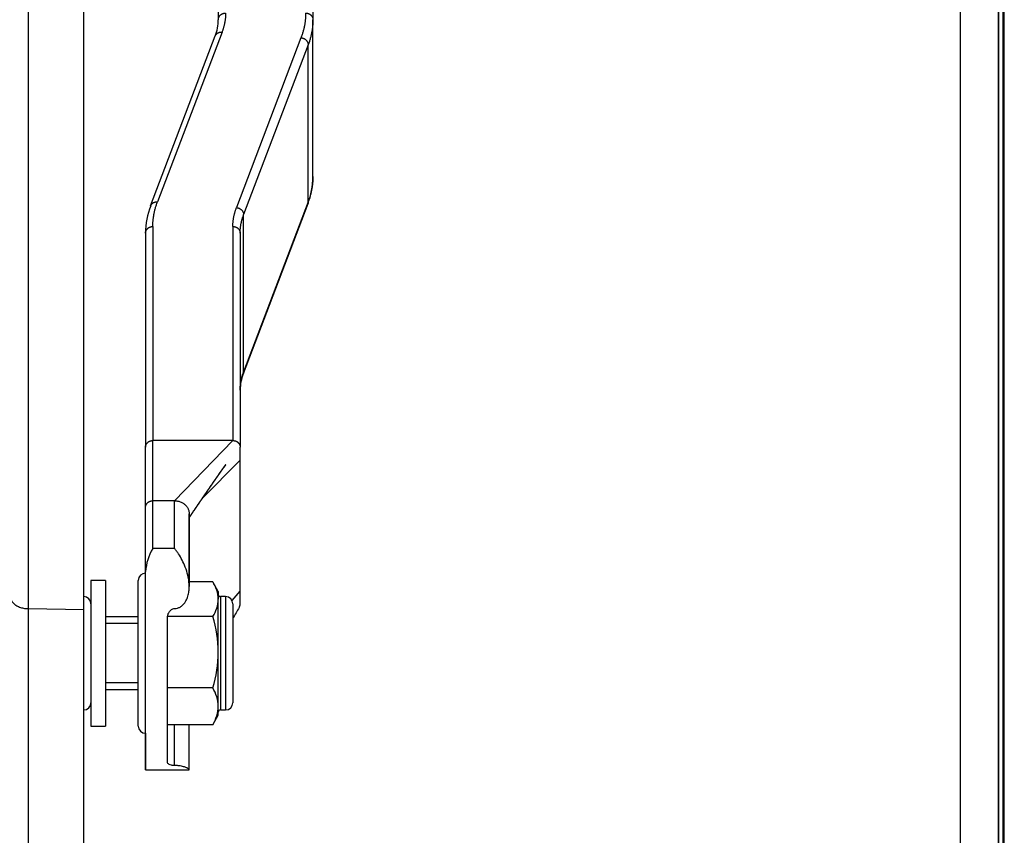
# Model space of a CAD drawing. Header units: inches. Extents: x 0 to 77643, y -44170 to 0.
# Tile 350 of 546: x 76164 to 76178, y -39584 to -39573. Entities that reach past the tile are written whole.
import ezdxf

# ---------------------------------------------------------------- set-up
doc = ezdxf.new("R2010")
doc.units = ezdxf.units.IN
doc.header["$MEASUREMENT"] = 0
doc.layers.get('0').update_dxf_attribs({"lineweight": 0})
doc.layers.add('FAKRO LOFT LADDERS', color=7, linetype='Continuous')

# ---------------------------------------------------------------- blocks, each defined once
blk = doc.blocks.new('A$C6AF374F8')
at = {"layer": 'FAKRO LOFT LADDERS', "color": 7, "linetype": 'Continuous'}
for p, q in [((706.7, 1575.97), (706.7, 2753.36)), ((706.7, 2753.36), (706.7, 1575.97)), ((707.35, 1575.32), (707.35, 2754.01)), ((707.5, 1575.17), (707.5, 2754.17)), ((701.5, 1581.17), (701.5, 2748.17)), ((612.5, 2110.35), (612.5, 2004.57)), ((612.5, 2109.36), (612.5, 2004.57)), ((599.5, 2103.5), (599.5, 2004.57)), ((573.41, 1923.64), (573.41, 2072.31)), ((581, 1923.49), (581, 2072.42)), ((612.5, 1983), (612.5, 2004.57)), ((600.01, 2002.87), (591.14, 1979.54)), ((590.2, 1979), (599.08, 2002.33)), ((610.86, 2002.08), (601.99, 1978.75)), ((611.85, 2001.11), (602.98, 1977.78)), ((611.85, 1979.54), (611.85, 2001.11)), ((611.85, 1979.54), (602.98, 1956.2)), ((611.8, 1979.25), (602.92, 1955.92)), ((602.98, 1956.2), (602.98, 1977.78)), ((590.5, 1976.15), (590.5, 1946.74)), ((590.5, 1976.15), (590.5, 1946.74)), ((601.5, 1976.15), (601.5, 1946.74)), ((601.5, 1976.15), (601.5, 1946.74)), ((589.5, 1975.25), (589.5, 1945.84)), ((589.5, 1975.25), (589.5, 1945.84)), ((589.5, 1975.25), (589.5, 1945.84)), ((602.5, 1975.25), (602.5, 1945.84)), ((602.5, 1975.25), (602.5, 1945.84)), ((589.5, 1937.65), (589.5, 1945.84)), ((601.5, 1946.74), (590.5, 1946.74)), ((590.5, 1938.47), (590.5, 1946.74)), ((593.5, 1938.47), (601.5, 1946.74)), ((602.5, 1944.04), (602.5, 1945.84)), ((597.3, 1938.8), (602.5, 1944.04)), ((597.3, 1938.8), (602.5, 1944.04)), ((602.5, 1926.06), (602.5, 1944.04)), ((589.5, 1928.74), (589.5, 1937.65)), ((593.5, 1938.47), (590.5, 1938.47)), ((590.5, 1931.9), (590.5, 1938.47)), ((593.5, 1931.9), (593.5, 1938.47)), ((595.5, 1926.7), (595.5, 1936.68)), ((595.5, 1936.68), (595.5, 1926.7)), ((593.5, 1931.9), (590.5, 1931.9)), ((589.5, 1901.52), (589.5, 1928.74)), ((582, 1927.52), (582, 1907.52)), ((584, 1927.52), (582, 1927.52)), ((584, 1927.52), (584, 1907.52)), ((588.5, 1907.52), (588.5, 1927.52)), ((598.74, 1927.33), (595.5, 1927.33)), ((599.5, 1926.02), (598.79, 1927.24)), ((599.5, 1926.02), (599.5, 1924.95)), ((599.8, 1925.3), (599.8, 1909.73)), ((600.5, 1925.3), (599.8, 1925.3)), ((600.5, 1925.3), (600.5, 1909.73)), ((601.39, 1924.75), (602.5, 1926.06)), ((602.5, 1924.27), (602.5, 1926.06)), ((599.5, 1917.66), (599.5, 1924.95)), ((601.5, 1924.3), (601.5, 1910.73)), ((581, 1923.49), (573.41, 1923.64)), ((573.41, 1882.01), (573.41, 1923.64)), ((581, 1881.85), (581, 1923.49)), ((598.74, 1922.57), (592.52, 1922.57)), ((588.5, 1922.52), (584, 1922.52)), ((588.5, 1921.6), (584, 1921.6)), ((592.5, 1902.54), (592.5, 1922.31)), ((599.5, 1910.23), (599.5, 1917.66)), ((588.5, 1913.44), (584, 1913.44)), ((584, 1912.52), (588.5, 1912.52)), ((598.74, 1912.75), (592.5, 1912.75)), ((598.79, 1907.79), (599.5, 1909.02)), ((599.5, 1909.02), (599.5, 1910.23)), ((599.8, 1909.73), (600.5, 1909.73)), ((598.74, 1907.7), (592.5, 1907.7)), ((593.5, 1902.09), (593.5, 1907.7)), ((595.5, 1901.54), (595.5, 1907.7)), ((582, 1907.52), (584, 1907.52)), ((589.5, 1906.52), (589.5, 1901.59)), ((589.5, 1901.52), (595.46, 1901.52))]:
    blk.add_line(p, q, dxfattribs=at)
for centre, radius, start, end in [((593.24, 2004.59), 6.26, 338.7797, 359.7479), ((602.02, 1983.03), 10.48, 338.8638, 359.8073), ((599.98, 1975.22), 10.48, 158.8638, 179.8073), ((608.76, 1953.65), 6.26, 158.7797, 179.7479), ((596.63, 1928.22), 7.15, 149.0509, 175.8528), ((589.5, 1927.52), 1, 90, 180), ((594.84, 1924.78), 4.66, 2.1192, 33.2419), ((581, 1924.3), 1, 0, 90), ((599.8, 1925.6), 0.3, 180, 270), ((600.5, 1924.3), 1, 0, 90), ((594.95, 1925.09), 4.55, 326.3891, 358.2498), ((582.23, 1917.5), 17.27, 0.5301, 17.0603), ((815.48, 1800.32), 246.31, 149.9061, 150.3139), ((581.76, 1917.89), 17.74, 343.1618, 359.2478), ((594.35, 1910.06), 5.15, 1.901, 31.5661), ((581, 1910.73), 1, 270, 0), ((600.5, 1910.73), 1, 270, 0), ((594.46, 1910.37), 5.04, 328.1011, 358.4318), ((599.8, 1909.43), 0.3, 90, 180), ((594.84, 1910.26), 4.66, 326.7581, 328.0684), ((589.5, 1907.52), 1, 180, 270)]:
    blk.add_arc(centre, radius, start, end, dxfattribs=at)
for points, weights in [([(599.5, 2004.57), (599.5, 2005.47), (600.5, 2005.47)], [1, 0.707106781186, 1]), ([(600.5, 2005.47), (600.5, 2004.16), (600.01, 2002.87)], [1, 0.996592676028, 1]), ([(611.5, 2005.47), (611.5, 2003.76), (610.86, 2002.08)], [1, 0.996592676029, 1]), ([(611.5, 2005.47), (612.5, 2005.47), (612.5, 2004.57)], [1, 0.707106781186, 1]), ([(612.5, 2004.57), (612.5, 2002.83), (611.85, 2001.11)], [1, 0.99659267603, 1]), ([(599.08, 2002.33), (599.3, 2002.92), (600.01, 2002.87)], [1, 0.812222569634, 1]), ([(610.86, 2002.08), (611.85, 2002.01), (611.85, 2001.11)], [1, 0.707106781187, 1]), ([(612.5, 1983), (612.5, 1981.25), (611.85, 1979.54)], [1, 0.99659267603, 1]), ([(590.2, 1979), (590.43, 1979.59), (591.14, 1979.54)], [1, 0.812222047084, 1]), ([(590.5, 1976.15), (590.5, 1977.86), (591.14, 1979.54)], [1, 0.99659267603, 1]), ([(611.85, 1979.54), (611.85, 1979.39), (611.8, 1979.25)], [1, 0.986817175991, 1]), ([(601.5, 1976.15), (601.5, 1977.46), (601.99, 1978.75)], [1, 0.996592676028, 1]), ([(601.99, 1978.75), (602.98, 1978.67), (602.98, 1977.78)], [1, 0.707106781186, 1]), ([(602.5, 1975.25), (602.5, 1976.52), (602.98, 1977.78)], [1, 0.99659267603, 1]), ([(589.5, 1975.25), (589.5, 1976.15), (590.5, 1976.15)], [1, 0.707106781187, 1]), ([(601.5, 1976.15), (602.5, 1976.15), (602.5, 1975.25)], [1, 0.707106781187, 1]), ([(602.5, 1953.68), (602.5, 1954.95), (602.98, 1956.2)], [1, 0.996592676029, 1]), ([(602.98, 1956.2), (602.98, 1956.06), (602.92, 1955.92)], [1, 0.98681923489, 1]), ([(589.5, 1945.84), (589.5, 1946.74), (590.5, 1946.74)], [1, 0.707106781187, 1]), ([(601.5, 1946.74), (602.5, 1946.74), (602.5, 1945.84)], [1, 0.707106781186, 1]), ([(589.5, 1937.65), (589.58, 1938.47), (590.5, 1938.47)], [1, 0.737493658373, 1]), ([(593.5, 1938.47), (595.5, 1938.47), (595.5, 1936.68)], [1, 0.707106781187, 1]), ([(571, 1925.14), (571, 1923.69), (573.41, 1923.64)], [1, 0.719339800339, 1]), ([(602.37, 1923.83), (602.5, 1924.03), (602.5, 1924.27)], [1, 0.967343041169, 1])]:
    blk.add_rational_spline(points, weights, degree=2, dxfattribs=at)
for points, knots in [([(595.5, 1936.17), (595.5, 1936.17), (595.51, 1936.19), (595.54, 1936.22), (595.57, 1936.27), (595.61, 1936.32), (595.65, 1936.39), (595.7, 1936.46), (595.74, 1936.52), (595.77, 1936.56), (595.8, 1936.61), (595.85, 1936.68), (595.89, 1936.75), (595.93, 1936.8), (595.96, 1936.85), (596, 1936.9), (596.05, 1936.98), (596.09, 1937.04), (596.12, 1937.08), (596.16, 1937.14), (596.2, 1937.2), (596.25, 1937.27), (596.28, 1937.31), (596.31, 1937.36), (596.36, 1937.43), (596.4, 1937.5), (596.44, 1937.54), (596.47, 1937.6), (596.52, 1937.67), (596.57, 1937.74), (596.62, 1937.81), (596.65, 1937.86), (596.69, 1937.92), (596.72, 1937.97), (596.77, 1938.03), (596.81, 1938.09), (596.85, 1938.15), (596.89, 1938.2), (596.92, 1938.25), (596.96, 1938.3), (596.98, 1938.34), (597.01, 1938.38), (597.04, 1938.43), (597.07, 1938.47), (597.09, 1938.5), (597.11, 1938.53), (597.15, 1938.59), (597.19, 1938.65), (597.23, 1938.71), (597.27, 1938.76), (597.31, 1938.82), (597.35, 1938.88), (597.38, 1938.93), (597.41, 1938.97), (597.43, 1939), (597.46, 1939.04), (597.49, 1939.08), (597.51, 1939.12), (597.54, 1939.16), (597.57, 1939.2), (597.59, 1939.23), (597.61, 1939.26), (597.63, 1939.3), (597.66, 1939.34), (597.69, 1939.38), (597.72, 1939.43), (597.75, 1939.47), (597.78, 1939.51), (597.8, 1939.54), (597.83, 1939.58), (597.86, 1939.63), (597.89, 1939.67), (597.92, 1939.71), (597.94, 1939.75), (597.97, 1939.79), (598, 1939.83), (598.04, 1939.89), (598.07, 1939.94), (598.09, 1939.97), (598.12, 1940.01), (598.16, 1940.06), (598.2, 1940.12), (598.24, 1940.18), (598.29, 1940.25), (598.33, 1940.31), (598.36, 1940.36), (598.39, 1940.4), (598.42, 1940.45), (598.46, 1940.5), (598.49, 1940.54), (598.5, 1940.57), (598.52, 1940.59), (598.55, 1940.63), (598.57, 1940.67), (598.6, 1940.7), (598.63, 1940.75), (598.67, 1940.8), (598.71, 1940.86), (598.74, 1940.91), (598.77, 1940.96), (598.8, 1941), (598.83, 1941.04), (598.86, 1941.09), (598.9, 1941.14), (598.93, 1941.19), (598.97, 1941.24), (598.99, 1941.28), (599.02, 1941.31), (599.04, 1941.35), (599.07, 1941.39), (599.1, 1941.43), (599.13, 1941.47), (599.15, 1941.5), (599.17, 1941.53), (599.19, 1941.56), (599.22, 1941.6), (599.25, 1941.65), (599.28, 1941.69), (599.31, 1941.73), (599.33, 1941.77), (599.35, 1941.8), (599.38, 1941.83), (599.41, 1941.87), (599.44, 1941.92), (599.48, 1941.98), (599.54, 1942.06), (599.59, 1942.13), (599.63, 1942.19), (599.66, 1942.23), (599.69, 1942.27), (599.71, 1942.3), (599.73, 1942.34), (599.75, 1942.36), (599.77, 1942.4), (599.8, 1942.43), (599.83, 1942.47), (599.85, 1942.51), (599.87, 1942.54), (599.9, 1942.58), (599.93, 1942.61), (599.95, 1942.65), (599.98, 1942.68), (600, 1942.72), (600.03, 1942.76), (600.06, 1942.79), (600.08, 1942.83), (600.11, 1942.87), (600.14, 1942.91), (600.16, 1942.94), (600.19, 1942.99), (600.23, 1943.03), (600.26, 1943.07), (600.28, 1943.11), (600.3, 1943.14), (600.32, 1943.16), (600.34, 1943.19), (600.35, 1943.21), (600.38, 1943.24), (600.41, 1943.28), (600.44, 1943.32), (600.46, 1943.34), (600.47, 1943.36), (600.48, 1943.38), (600.49, 1943.39), (600.5, 1943.4), (600.5, 1943.41), (600.5, 1943.41), (600.51, 1943.41), (600.51, 1943.41)], [0.0266345, 0.0266345, 0.0266345, 0.0266345, 0.0266804, 0.0305322, 0.0325977, 0.0354288, 0.0404696, 0.0449676, 0.0490377, 0.0509497, 0.0530949, 0.0581588, 0.0626932, 0.0659886, 0.0679343, 0.0715526, 0.0764587, 0.0813944, 0.0828888, 0.0852136, 0.0909252, 0.0948887, 0.0971976, 0.0994542, 0.1047379, 0.1100398, 0.111287, 0.1133831, 0.1200143, 0.1249109, 0.1270329, 0.1315285, 0.1352912, 0.1375518, 0.1403745, 0.1464251, 0.1495424, 0.1511595, 0.1562849, 0.1591896, 0.1605246, 0.1627139, 0.1668421, 0.1694398, 0.1706077, 0.1721125, 0.1755564, 0.1806071, 0.1833052, 0.1870055, 0.1907944, 0.1940312, 0.1984889, 0.2002467, 0.2010924, 0.2036828, 0.2077964, 0.2092442, 0.2111088, 0.214481, 0.2166051, 0.2177628, 0.2196736, 0.2234794, 0.2260771, 0.2273947, 0.2315251, 0.2337692, 0.2350767, 0.2380418, 0.2412134, 0.2431573, 0.2463595, 0.2488148, 0.2501006, 0.2532095, 0.2574407, 0.2603544, 0.2622358, 0.2635881, 0.2673331, 0.2720162, 0.2751098, 0.2790365, 0.2846013, 0.2864349, 0.287834, 0.2919156, 0.295869, 0.2980736, 0.2989724, 0.3008139, 0.3031252, 0.3057588, 0.3079148, 0.3090943, 0.3147666, 0.3177886, 0.3200601, 0.3247194, 0.3262749, 0.3284826, 0.3321286, 0.3351619, 0.3379922, 0.3417465, 0.343726, 0.3455772, 0.3488758, 0.3505935, 0.3524319, 0.3567996, 0.3579087, 0.3592306, 0.3611549, 0.3640351, 0.3676664, 0.3702838, 0.3721969, 0.3750374, 0.3763658, 0.3780034, 0.3815109, 0.3840644, 0.3876423, 0.3928302, 0.3985227, 0.4020757, 0.4045958, 0.4062932, 0.4092312, 0.4107523, 0.4128899, 0.4144747, 0.4173214, 0.4199999, 0.4219124, 0.4239264, 0.4266139, 0.4292934, 0.4310525, 0.4338534, 0.4361585, 0.4384739, 0.4408491, 0.4436496, 0.446034, 0.4482318, 0.4511389, 0.4538937, 0.457344, 0.4603399, 0.4620503, 0.4647867, 0.4666939, 0.4679042, 0.4696335, 0.4714796, 0.4755192, 0.4786445, 0.4807332, 0.4822293, 0.4833897, 0.4848785, 0.485999, 0.4872212, 0.4886678, 0.4888, 0.4888, 0.4888, 0.4888]), ([(600.51, 1943.41), (600.51, 1943.41), (600.5, 1943.4), (600.5, 1943.4), (600.49, 1943.38), (600.47, 1943.37), (600.45, 1943.34), (600.43, 1943.31), (600.41, 1943.28), (600.39, 1943.26), (600.37, 1943.23), (600.35, 1943.2), (600.33, 1943.18), (600.31, 1943.15), (600.29, 1943.11), (600.26, 1943.08), (600.23, 1943.04), (600.2, 1942.99), (600.16, 1942.94), (600.12, 1942.89), (600.1, 1942.85), (600.07, 1942.82), (600.05, 1942.78), (600.02, 1942.74), (599.99, 1942.7), (599.97, 1942.67), (599.94, 1942.63), (599.91, 1942.59), (599.88, 1942.54), (599.85, 1942.51), (599.83, 1942.48), (599.8, 1942.44), (599.77, 1942.4), (599.74, 1942.35), (599.72, 1942.32), (599.7, 1942.29), (599.68, 1942.26), (599.65, 1942.22), (599.62, 1942.17), (599.57, 1942.1), (599.5, 1942.01), (599.44, 1941.92), (599.39, 1941.85), (599.37, 1941.81), (599.34, 1941.78), (599.32, 1941.75), (599.3, 1941.72), (599.27, 1941.68), (599.24, 1941.63), (599.21, 1941.58), (599.18, 1941.54), (599.16, 1941.51), (599.14, 1941.49), (599.12, 1941.46), (599.09, 1941.42), (599.07, 1941.39), (599.05, 1941.36), (599.03, 1941.32), (599, 1941.29), (598.98, 1941.25), (598.95, 1941.21), (598.91, 1941.16), (598.87, 1941.1), (598.84, 1941.05), (598.81, 1941.01), (598.78, 1940.97), (598.75, 1940.93), (598.72, 1940.88), (598.68, 1940.82), (598.64, 1940.76), (598.6, 1940.71), (598.58, 1940.68), (598.56, 1940.64), (598.53, 1940.6), (598.51, 1940.57), (598.49, 1940.55), (598.47, 1940.52), (598.43, 1940.46), (598.4, 1940.41), (598.36, 1940.36), (598.33, 1940.31), (598.29, 1940.26), (598.25, 1940.19), (598.21, 1940.13), (598.16, 1940.07), (598.13, 1940.02), (598.1, 1939.98), (598.08, 1939.95), (598.05, 1939.9), (598.01, 1939.85), (597.98, 1939.8), (597.95, 1939.76), (597.93, 1939.73), (597.91, 1939.7), (597.88, 1939.66), (597.85, 1939.61), (597.82, 1939.57), (597.79, 1939.53), (597.77, 1939.5), (597.75, 1939.47), (597.72, 1939.43), (597.7, 1939.39), (597.66, 1939.34), (597.63, 1939.3), (597.6, 1939.25), (597.58, 1939.22), (597.56, 1939.18), (597.53, 1939.15), (597.51, 1939.11), (597.48, 1939.08), (597.46, 1939.04), (597.43, 1939), (597.41, 1938.97), (597.38, 1938.92), (597.34, 1938.87), (597.3, 1938.81), (597.26, 1938.75), (597.22, 1938.69), (597.17, 1938.63), (597.13, 1938.56), (597.1, 1938.52), (597.08, 1938.48), (597.04, 1938.44), (597.01, 1938.38), (596.97, 1938.33), (596.94, 1938.29), (596.91, 1938.24), (596.87, 1938.18), (596.83, 1938.12), (596.79, 1938.06), (596.74, 1937.99), (596.71, 1937.94), (596.67, 1937.89), (596.64, 1937.84), (596.6, 1937.79), (596.57, 1937.74), (596.52, 1937.67), (596.48, 1937.6), (596.44, 1937.55), (596.42, 1937.53), (596.39, 1937.48), (596.35, 1937.42), (596.31, 1937.36), (596.28, 1937.31), (596.23, 1937.24), (596.18, 1937.17), (596.14, 1937.1), (596.11, 1937.06), (596.07, 1937.01), (596.02, 1936.94), (595.98, 1936.87), (595.94, 1936.82), (595.91, 1936.78), (595.87, 1936.72), (595.83, 1936.66), (595.79, 1936.6), (595.77, 1936.56), (595.74, 1936.52), (595.69, 1936.45), (595.63, 1936.36), (595.58, 1936.29), (595.55, 1936.24), (595.52, 1936.2), (595.5, 1936.17), (595.5, 1936.17)], [0.5111977, 0.5111977, 0.5111977, 0.5111977, 0.5126283, 0.5142554, 0.5153208, 0.5171028, 0.5197507, 0.5227441, 0.5248375, 0.5263165, 0.5286811, 0.5308469, 0.5326724, 0.534511, 0.5374157, 0.5395575, 0.5417323, 0.5452573, 0.5497344, 0.553116, 0.5549584, 0.5571284, 0.5598955, 0.5626394, 0.564939, 0.5674532, 0.5697691, 0.5727566, 0.5758392, 0.578056, 0.5798941, 0.5817415, 0.5855493, 0.5880523, 0.5901573, 0.5920164, 0.5943269, 0.5961772, 0.5990703, 0.603575, 0.6097789, 0.6170049, 0.6204026, 0.6228492, 0.6239689, 0.626357, 0.628678, 0.6307277, 0.6339101, 0.6370879, 0.6400015, 0.6417048, 0.6425089, 0.6448737, 0.6475482, 0.6492649, 0.6507651, 0.6531303, 0.6558512, 0.6576035, 0.6604196, 0.6639249, 0.6667726, 0.6704932, 0.6733595, 0.6750633, 0.6784678, 0.6810359, 0.6834066, 0.6902285, 0.691791, 0.69314, 0.6963082, 0.6984945, 0.7006086, 0.7015928, 0.7031056, 0.7070379, 0.7114548, 0.713403, 0.715623, 0.7204025, 0.7243749, 0.7271346, 0.7320239, 0.7354717, 0.7375486, 0.7387366, 0.7417549, 0.7457561, 0.74905, 0.7507527, 0.7523085, 0.7549862, 0.7576385, 0.7595145, 0.7635562, 0.765659, 0.7666228, 0.7687157, 0.7723786, 0.7737613, 0.7762318, 0.7810495, 0.7823423, 0.784084, 0.7866529, 0.7896936, 0.7910023, 0.7929835, 0.7958566, 0.7986175, 0.799861, 0.8023008, 0.8067759, 0.8095923, 0.8138107, 0.8173872, 0.8205949, 0.826216, 0.8287921, 0.8297986, 0.8322223, 0.8377034, 0.8397928, 0.8414508, 0.8459228, 0.849502, 0.8515507, 0.8568081, 0.8613757, 0.8633397, 0.866591, 0.8707933, 0.8736525, 0.8754789, 0.8795156, 0.8861719, 0.8883795, 0.8892216, 0.8911682, 0.8960842, 0.9002505, 0.9027392, 0.905569, 0.913007, 0.916138, 0.9178443, 0.9207233, 0.9264328, 0.9308821, 0.9332684, 0.9354127, 0.938646, 0.9441122, 0.9470457, 0.9490534, 0.9507535, 0.9557424, 0.9624235, 0.9664165, 0.9685396, 0.97242, 0.9733657, 0.9733657, 0.9733657, 0.9733657]), ([(593.5, 1923.66), (593.64, 1923.66), (593.77, 1923.68), (593.96, 1923.74), (594.03, 1923.76), (594.15, 1923.81), (594.21, 1923.84), (594.38, 1923.94), (594.48, 1924.02), (594.67, 1924.19), (594.76, 1924.29), (594.91, 1924.49), (594.98, 1924.59), (595.1, 1924.81), (595.15, 1924.92), (595.29, 1925.25), (595.36, 1925.48), (595.45, 1925.93), (595.48, 1926.15), (595.5, 1926.6), (595.5, 1926.82), (595.47, 1927.46), (595.4, 1927.87), (595.22, 1928.64), (595.1, 1929.01), (594.83, 1929.71), (594.68, 1930.03), (594.37, 1930.63), (594.2, 1930.91), (593.94, 1931.31), (593.85, 1931.43), (593.68, 1931.67), (593.59, 1931.79), (593.5, 1931.9)], [0, 0, 0, 0, 0.03125, 0.03125, 0.046875, 0.046875, 0.0625, 0.0625, 0.09375, 0.09375, 0.125, 0.125, 0.15625, 0.15625, 0.1875, 0.1875, 0.25, 0.25, 0.3125, 0.3125, 0.375, 0.375, 0.5, 0.5, 0.625, 0.625, 0.75, 0.75, 0.875, 0.875, 0.9375, 0.9375, 1, 1, 1, 1]), ([(593.5, 1923.66), (593.64, 1923.66), (593.77, 1923.68), (593.96, 1923.74), (594.03, 1923.76), (594.15, 1923.81), (594.21, 1923.84), (594.38, 1923.94), (594.48, 1924.02), (594.67, 1924.19), (594.76, 1924.29), (594.91, 1924.49), (594.98, 1924.59), (595.1, 1924.81), (595.15, 1924.92), (595.29, 1925.25), (595.36, 1925.48), (595.45, 1925.93), (595.48, 1926.15), (595.5, 1926.49), (595.5, 1926.6), (595.5, 1926.7)], [0, 0, 0, 0, 0.03125, 0.03125, 0.046875, 0.046875, 0.0625, 0.0625, 0.09375, 0.09375, 0.125, 0.125, 0.15625, 0.15625, 0.1875, 0.1875, 0.25, 0.25, 0.3125, 0.3125, 0.3435636, 0.3435636, 0.3435636, 0.3435636]), ([(592.5, 1922.31), (592.5, 1922.46), (592.52, 1922.61), (592.58, 1922.83), (592.6, 1922.91), (592.66, 1923.05), (592.7, 1923.11), (592.78, 1923.24), (592.83, 1923.3), (592.93, 1923.42), (592.99, 1923.47), (593.12, 1923.56), (593.19, 1923.6), (593.34, 1923.65), (593.42, 1923.66), (593.5, 1923.66)], [0, 0, 0, 0, 0.25, 0.25, 0.375, 0.375, 0.5, 0.5, 0.625, 0.625, 0.75, 0.75, 0.875, 0.875, 1, 1, 1, 1]), ([(593.5, 1902.09), (593.42, 1902.09), (593.34, 1902.1), (593.19, 1902.11), (593.12, 1902.12), (592.92, 1902.16), (592.82, 1902.2), (592.66, 1902.28), (592.6, 1902.33), (592.52, 1902.43), (592.5, 1902.48), (592.5, 1902.54)], [0, 0, 0, 0, 0.125, 0.125, 0.25, 0.25, 0.5, 0.5, 0.75, 0.75, 1, 1, 1, 1]), ([(595.46, 1901.52), (595.48, 1901.52), (595.48, 1901.52), (595.5, 1901.53), (595.5, 1901.54), (595.48, 1901.58), (595.45, 1901.61), (595.36, 1901.68), (595.29, 1901.72), (595.15, 1901.78), (595.1, 1901.8), (594.98, 1901.85), (594.91, 1901.88), (594.76, 1901.92), (594.67, 1901.95), (594.48, 1901.99), (594.38, 1902.01), (594.21, 1902.04), (594.15, 1902.05), (594.03, 1902.06), (593.96, 1902.07), (593.77, 1902.09), (593.64, 1902.09), (593.5, 1902.09)], [0.5920532, 0.5920532, 0.5920532, 0.5920532, 0.625, 0.625, 0.6875, 0.6875, 0.75, 0.75, 0.8125, 0.8125, 0.84375, 0.84375, 0.875, 0.875, 0.90625, 0.90625, 0.9375, 0.9375, 0.953125, 0.953125, 0.96875, 0.96875, 1, 1, 1, 1])]:
    blk.add_open_spline(points, degree=3, knots=knots, dxfattribs=at)
blk.add_open_spline([(589.5, 1901.57), (589.5, 1901.58), (589.5, 1901.59), (589.5, 1901.59)], degree=3, dxfattribs=at)

msp = doc.modelspace()

# ---------------------------------------------------------------- block references
at = {"xscale": 0.1, "yscale": 0.1, "zscale": 0.1}
msp.add_blockref('A$C6AF374F8', (76107.1973, -39773.38402), dxfattribs=at)

doc.saveas('drawing.dxf')
